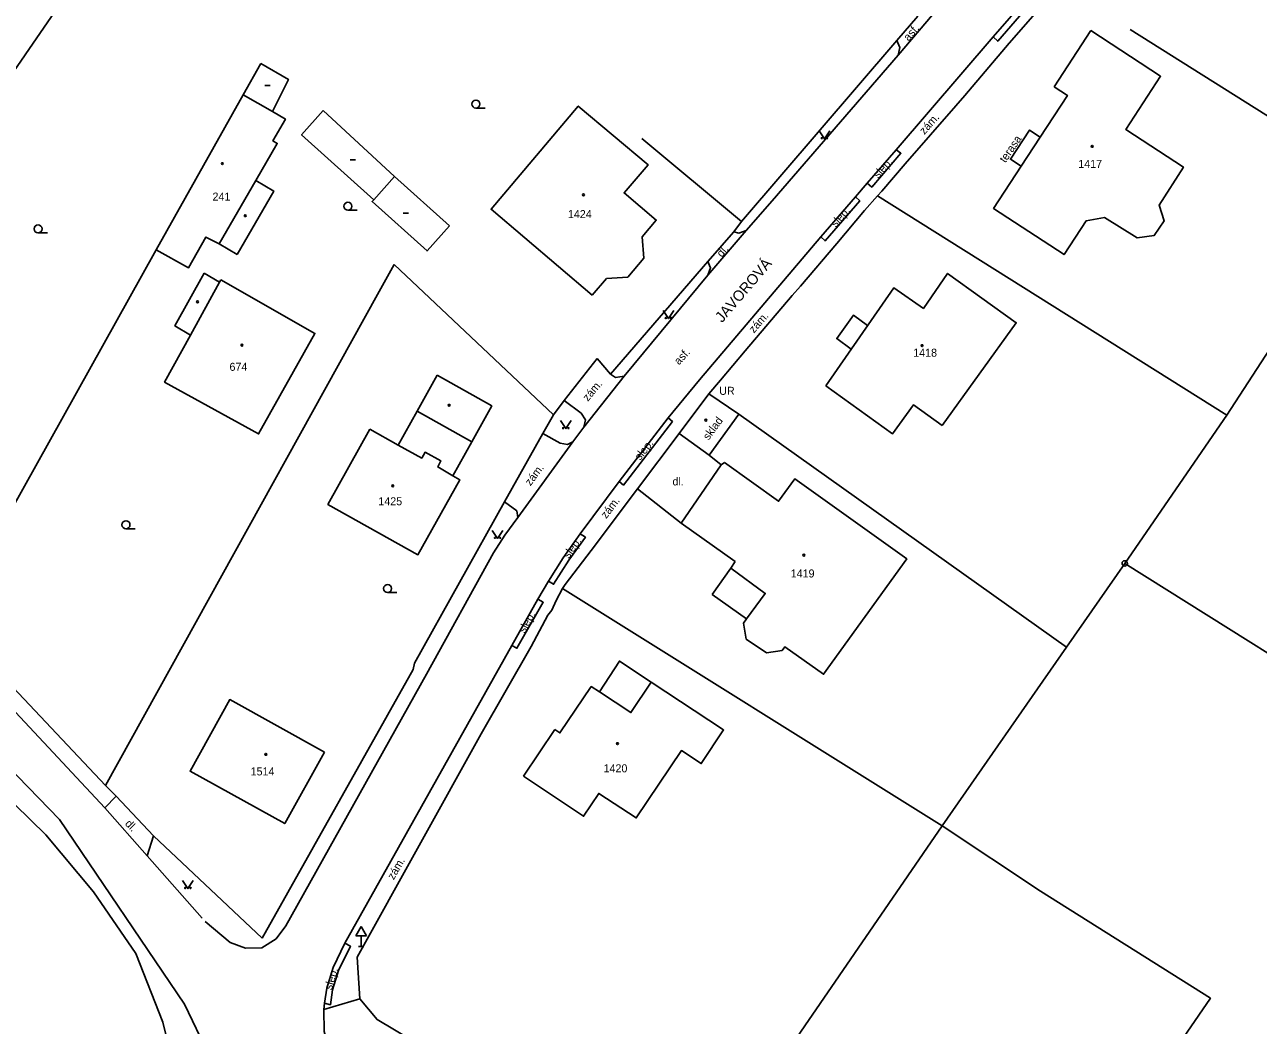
# Model space of a CAD drawing. Extents: x -794191 to -788944, y -1117087 to -1105044.
# Drawn here: x -791296.6 to -791181, y -1111097 to -1111003.3 of the extents above; entities that cross this region are included whole.
import ezdxf

# ---------------------------------------------------------------- set-up
doc = ezdxf.new("R2010")
doc.units = 0
for name, color, linetype in [('Doplněk polohopisu', 7, 'Continuous'), ('Doplňkové značky', 7, 'Continuous'), ('Hranice - ploty_ zdi', 7, 'Continuous'), ('Komunikace', 7, 'Continuous'), ('Názvy ulic_ silnic_ žel_', 7, 'Continuous'), ('Pomocné popisy', 7, 'Continuous'), ('Popisy budov', 7, 'Continuous'), ('Popisy povr_ zn_ inž_ sítí', 7, 'Continuous'), ('Stavební objekty', 7, 'Continuous'), ('temporary_level_1', 7, 'Continuous'), ('Značky druhů budov', 7, 'Continuous'), ('Značky druhů pozemků', 7, 'Continuous'), ('Čísla popisná', 7, 'Continuous')]:
    doc.layers.add(name, color=color, linetype=linetype)

msp = doc.modelspace()

# ---------------------------------------------------------------- linework, layer by layer
at = {"layer": 'Doplněk polohopisu'}
for p, q in [((-791211.49, -1111002.36), (-791214.72, -1111006.15)), ((-791232.55, -1111026.75), (-791228.97, -1111022.55)), ((-791244.18, -1111041), (-791240.41, -1111036.2)), ((-791235.24, -1111041.58), (-791239.16, -1111046.76)), ((-791250.38, -1111049.44), (-791245.22, -1111042.37)), ((-791288.01, -1111075.57), (-791289.07, -1111076.65)), ((-791285.09, -1111081.15), (-791284.51, -1111079.28)), ((-791265.16, -1111094.55), (-791268.56, -1111095.56))]:
    msp.add_line(p, q, dxfattribs=at)
for points in [[(-791202.59, -1111000.69), (-791202.13, -1111001.07), (-791205.38, -1111004.83), (-791205.81, -1111004.42)], [(-791214.9, -1111015), (-791214.46, -1111015.33), (-791217.2, -1111018.5), (-791217.62, -1111018.14)], [(-791218.71, -1111019.41), (-791218.32, -1111019.78), (-791221.57, -1111023.54), (-791221.97, -1111023.16)], [(-791236.29, -1111040.12), (-791235.87, -1111040.46), (-791240.47, -1111046.42), (-791240.88, -1111046.08)], [(-791244.52, -1111050.98), (-791244.03, -1111051.31), (-791245.59, -1111053.44), (-791247.01, -1111055.71), (-791247.48, -1111055.43)], [(-791248.49, -1111057.11), (-791247.99, -1111057.4), (-791250.45, -1111061.71), (-791250.93, -1111061.44)], [(-791268.5, -1111094.96), (-791267.93, -1111095.11), (-791267.74, -1111093.71), (-791267.18, -1111091.9), (-791266.05, -1111089.63), (-791266.58, -1111089.33)]]:
    msp.add_lwpolyline(points, dxfattribs=at)
at = {"layer": 'Doplňkové značky'}
for p, q in [((-791265.04, -1111087.774), (-791265.54, -1111088.64)), ((-791265.04, -1111087.774), (-791264.54, -1111088.64)), ((-791265.54, -1111088.64), (-791264.54, -1111088.64)), ((-791265.04, -1111089.64), (-791265.04, -1111088.64)), ((-791265.29, -1111089.64), (-791264.79, -1111089.64))]:
    msp.add_line(p, q, dxfattribs=at)
at = {"layer": 'Hranice - ploty_ zdi'}
for p, q in [((-791212.87, -1111002.49), (-791214.84, -1111004.77)), ((-791201.66, -1111001.99), (-791204.31, -1111005.01)), ((-791192.97, -1111003.73), (-791170.48, -1111017.9)), ((-791229.41, -1111021.72), (-791214.84, -1111004.77)), ((-791204.31, -1111005.01), (-791208.47, -1111009.93)), ((-791208.47, -1111009.93), (-791209.3, -1111010.89)), ((-791209.3, -1111010.89), (-791214.06, -1111016.31)), ((-791229.41, -1111021.72), (-791238.74, -1111013.95)), ((-791214.06, -1111016.31), (-791216.26, -1111018.87)), ((-791216.26, -1111018.87), (-791216.67, -1111019.3)), ((-791216.67, -1111019.3), (-791217.87, -1111020.7)), ((-791217.87, -1111020.7), (-791220.48, -1111023.78)), ((-791230.11, -1111022.68), (-791229.41, -1111021.72)), ((-791230.11, -1111022.68), (-791232.57, -1111025.48)), ((-791284.26, -1111024.37), (-791303.62, -1111059.08)), ((-791220.48, -1111023.78), (-791223.88, -1111027.79)), ((-791261.96, -1111025.75), (-791263.51, -1111028.55)), ((-791247.03, -1111039.82), (-791261.96, -1111025.75)), ((-791223.88, -1111027.79), (-791224.64, -1111028.64)), ((-791263.51, -1111028.55), (-791289, -1111074.57)), ((-791224.64, -1111028.64), (-791229.05, -1111033.84)), ((-791229.05, -1111033.84), (-791231.36, -1111036.58)), ((-791246.03, -1111038.48), (-791242.93, -1111034.57)), ((-791231.36, -1111036.58), (-791232.47, -1111037.87)), ((-791251.6, -1111047.99), (-791248.03, -1111041.57)), ((-791232.44, -1111043.6), (-791231.3, -1111044.53)), ((-791239.16, -1111046.76), (-791243.49, -1111052.54)), ((-791260.04, -1111063.1), (-791251.6, -1111047.99)), ((-791243.49, -1111052.54), (-791245.92, -1111055.72)), ((-791245.92, -1111055.72), (-791246.17, -1111056.12)), ((-791246.17, -1111056.12), (-791246.78, -1111057.24)), ((-791247.19, -1111058.14), (-791247.56, -1111058.61)), ((-791246.78, -1111057.24), (-791247.19, -1111058.14)), ((-791303.62, -1111059.08), (-791289, -1111074.57)), ((-791247.56, -1111058.61), (-791249.13, -1111061.55)), ((-791249.13, -1111061.55), (-791253.79, -1111069.73)), ((-791253.79, -1111069.73), (-791265.43, -1111090.66)), ((-791289, -1111074.57), (-791288.01, -1111075.57)), ((-791284.51, -1111079.28), (-791288.01, -1111075.57)), ((-791210.59, -1111078.35), (-791234.83, -1111113.61)), ((-791284.51, -1111079.28), (-791274.34, -1111088.87)), ((-791265.43, -1111090.66), (-791265.16, -1111094.55))]:
    msp.add_line(p, q, dxfattribs=at)
for points in [[(-791290.88, -1110997.79), (-791291.94, -1110999.38), (-791298.67, -1111009.21), (-791315.04, -1111026.86)], [(-791183.92, -1111039.86), (-791178.29, -1111031.2), (-791170.48, -1111017.9)], [(-791198.93, -1111061.6), (-791193.49, -1111053.75), (-791183.92, -1111039.86), (-791216.67, -1111019.3)], [(-791242.93, -1111034.57), (-791241.67, -1111036.01), (-791232.57, -1111025.48)], [(-791248.03, -1111041.57), (-791247.03, -1111039.82), (-791246.03, -1111038.48)], [(-791210.59, -1111078.35), (-791198.93, -1111061.6), (-791229.64, -1111039.78)], [(-791235.06, -1111050), (-791239.16, -1111046.76)], [(-791193.49, -1111053.75), (-791168.26, -1111069.57)], [(-791210.59, -1111078.35), (-791246.17, -1111056.12)], [(-791274.34, -1111088.87), (-791260.18, -1111063.69), (-791260.04, -1111063.1)], [(-791322.68, -1111146.45), (-791274.2, -1111128.93), (-791280.08, -1111110.34), (-791281.94, -1111103.56), (-791283.64, -1111096.75), (-791286.18, -1111090.31), (-791290.13, -1111084.54), (-791294.6, -1111079.19), (-791299, -1111074.91)], [(-791215.26, -1111126.38), (-791214.28, -1111129.05), (-791210.04, -1111130.59), (-791208.47, -1111128.03), (-791185.45, -1111094.5), (-791201.39, -1111084.45), (-791210.59, -1111078.35)], [(-791265.16, -1111094.55), (-791263.55, -1111096.49), (-791234.83, -1111113.61)]]:
    msp.add_lwpolyline(points, dxfattribs=at)
at = {"layer": 'Komunikace'}
for p, q in [((-791309.51, -1111061.12), (-791293.31, -1111077.75)), ((-791293.31, -1111077.75), (-791281.61, -1111095.04)), ((-791285.09, -1111081.15), (-791279.94, -1111086.99)), ((-791276.34, -1111106.06), (-791281.61, -1111095.04))]:
    msp.add_line(p, q, dxfattribs=at)
for points in [[(-791178.41, -1110972.58), (-791189.32, -1110985.37), (-791202.59, -1111000.69), (-791205.81, -1111004.42), (-791214.9, -1111015), (-791217.62, -1111018.14), (-791218.71, -1111019.41), (-791221.97, -1111023.16), (-791233.35, -1111036.55)], [(-791214.84, -1111004.77), (-791214.55, -1111005.41), (-791214.72, -1111006.15), (-791226.54, -1111019.79), (-791228.97, -1111022.55), (-791229.65, -1111022.82), (-791230.11, -1111022.68)], [(-791232.57, -1111025.48), (-791232.3, -1111026.07), (-791232.55, -1111026.75), (-791240.41, -1111036.2), (-791241.22, -1111036.34), (-791241.67, -1111036.01)], [(-791233.35, -1111036.55), (-791236.29, -1111040.12), (-791240.88, -1111046.08), (-791244.52, -1111050.98), (-791246.13, -1111053.24), (-791247.48, -1111055.43), (-791248.49, -1111057.11), (-791250.93, -1111061.44), (-791255.09, -1111068.85), (-791266.58, -1111089.33), (-791267.66, -1111091.61), (-791268.27, -1111093.56), (-791268.5, -1111094.96), (-791268.56, -1111095.56)], [(-791246.03, -1111038.48), (-791244.42, -1111039.68), (-791244.03, -1111040.3), (-791244.18, -1111041), (-791245.22, -1111042.37)], [(-791248.03, -1111041.57), (-791246.4, -1111042.5), (-791245.71, -1111042.61), (-791245.22, -1111042.37)], [(-791250.38, -1111049.44), (-791250.46, -1111048.83), (-791251.6, -1111047.99)], [(-791279.68, -1111087.32), (-791277.32, -1111089.29), (-791275.89, -1111089.8), (-791274.36, -1111089.76), (-791273.03, -1111088.94), (-791272.12, -1111087.72), (-791258.93, -1111064.14), (-791252.65, -1111052.76), (-791251.58, -1111051.11), (-791250.38, -1111049.44)], [(-791285.09, -1111081.15), (-791289.07, -1111076.65), (-791304.54, -1111060.15)], [(-791268.56, -1111095.56), (-791268.52, -1111097.6), (-791268, -1111099.63), (-791266.97, -1111101.39), (-791264.8, -1111103.29)]]:
    msp.add_lwpolyline(points, dxfattribs=at)
at = {"layer": 'Stavební objekty'}
for p, q in [((-791276.11, -1111009.85), (-791273.36, -1111011.42)), ((-791261.91, -1111017.51), (-791256.77, -1111022.13)), ((-791278.35, -1111023.82), (-791274.93, -1111017.89)), ((-791232.47, -1111037.87), (-791235.24, -1111041.58)), ((-791232.47, -1111037.87), (-791229.64, -1111039.78)), ((-791259.79, -1111039.49), (-791254.69, -1111042.36)), ((-791229.64, -1111039.78), (-791232.44, -1111043.6))]:
    msp.add_line(p, q, dxfattribs=at)
for points in [[(-791196.66, -1111003.83), (-791190.12, -1111008.11), (-791193.39, -1111013.1), (-791187.99, -1111016.62), (-791190.27, -1111020.2), (-791189.79, -1111021.66), (-791190.72, -1111023.03), (-791192.32, -1111023.25), (-791195.37, -1111021.34), (-791197.1, -1111021.65), (-791199.17, -1111024.82), (-791205.78, -1111020.5), (-791203.2, -1111016.55), (-791201.41, -1111013.81), (-791198.86, -1111009.91), (-791200.1, -1111009.11)], [(-791200.1, -1111009.11), (-791196.66, -1111003.83)], [(-791276.66, -1111024.8), (-791278.35, -1111023.82), (-791279.6, -1111023.18), (-791281.22, -1111026.05), (-791284.26, -1111024.37), (-791276.11, -1111009.85), (-791274.46, -1111006.91)], [(-791274.46, -1111006.91), (-791271.86, -1111008.4), (-791273.36, -1111011.42), (-791272.15, -1111012.12), (-791273.32, -1111014.17), (-791272.91, -1111014.4), (-791274.93, -1111017.89), (-791273.24, -1111018.87), (-791276.66, -1111024.8)], [(-791256.77, -1111022.13), (-791258.87, -1111024.47), (-791264.02, -1111019.85), (-791263.87, -1111019.69), (-791270.64, -1111013.6), (-791268.6, -1111011.33)], [(-791268.6, -1111011.33), (-791261.91, -1111017.51), (-791263.87, -1111019.69)], [(-791201.41, -1111013.81), (-791202.41, -1111013.15), (-791204.2, -1111015.89), (-791203.2, -1111016.55)], [(-791279.76, -1111026.55), (-791282.51, -1111031.51), (-791281.05, -1111032.36), (-791278.31, -1111027.4)], [(-791278.19, -1111027.18), (-791278.31, -1111027.4), (-791279.76, -1111026.55)], [(-791210.59, -1111040.84), (-791203.65, -1111031.2), (-791210.09, -1111026.59), (-791212.35, -1111029.86), (-791215.12, -1111027.93), (-791221.5, -1111037.12)], [(-791281.05, -1111032.36), (-791283.48, -1111036.76), (-791274.66, -1111041.63), (-791269.38, -1111032.2), (-791278.19, -1111027.18)], [(-791219.11, -1111033.68), (-791220.47, -1111032.69), (-791218.91, -1111030.51), (-791217.58, -1111031.48)], [(-791264.25, -1111041.18), (-791268.16, -1111048.23), (-791259.73, -1111052.94), (-791255.81, -1111045.91), (-791256.45, -1111045.54), (-791254.69, -1111042.36), (-791252.81, -1111039), (-791257.92, -1111036.13)], [(-791257.92, -1111036.13), (-791259.79, -1111039.49), (-791261.57, -1111042.67), (-791264.25, -1111041.18)], [(-791221.5, -1111037.12), (-791215.25, -1111041.61), (-791213.29, -1111038.91), (-791210.59, -1111040.84)], [(-791235.24, -1111041.58), (-791232.44, -1111043.6)], [(-791261.57, -1111042.67), (-791259.37, -1111043.89), (-791259.06, -1111043.34), (-791257.58, -1111044.16), (-791257.87, -1111044.71), (-791256.45, -1111045.54)], [(-791231.01, -1111044.3), (-791231.3, -1111044.53), (-791235.06, -1111050), (-791230.01, -1111053.59)], [(-791228.93, -1111058.96), (-791229.23, -1111059.36), (-791228.97, -1111060.84), (-791227.06, -1111062.13), (-791225.6, -1111061.91), (-791225.34, -1111061.56), (-791221.71, -1111064.14), (-791213.92, -1111053.33), (-791224.39, -1111045.82), (-791225.93, -1111047.93), (-791231.01, -1111044.3)], [(-791230.01, -1111053.59), (-791230.4, -1111054.19), (-791227.17, -1111056.56), (-791228.93, -1111058.96), (-791232.16, -1111056.66)], [(-791232.16, -1111056.66), (-791230.4, -1111054.19)], [(-791242.7, -1111065.8), (-791240.85, -1111062.91), (-791237.86, -1111064.87)], [(-791249.82, -1111073.7), (-791244.21, -1111077.45), (-791242.78, -1111075.3), (-791239.26, -1111077.6), (-791235.03, -1111071.3), (-791233.17, -1111072.51), (-791231.08, -1111069.36), (-791237.86, -1111064.87), (-791239.76, -1111067.74), (-791242.7, -1111065.8), (-791243.49, -1111065.29), (-791246.42, -1111069.64), (-791246.91, -1111069.31)], [(-791246.91, -1111069.31), (-791249.82, -1111073.7)]]:
    msp.add_lwpolyline(points, dxfattribs=at)
for points in [[(-791243.39, -1111028.63), (-791252.88, -1111020.58), (-791244.7, -1111010.9), (-791238.16, -1111016.41), (-791240.4, -1111019.05), (-791237.4, -1111021.58), (-791238.72, -1111023.16), (-791238.55, -1111025.15), (-791240.06, -1111026.93), (-791242.05, -1111027.07)], [(-791268.5, -1111071.43), (-791277.37, -1111066.52), (-791281.08, -1111073.23), (-791272.21, -1111078.14)]]:
    msp.add_lwpolyline(points, close=True, dxfattribs=at)
at = {"layer": 'temporary_level_1'}
for radius in [0.25, 0.0005]:
    msp.add_circle((-791193.49, -1111053.75), radius, dxfattribs=at)
at = {"layer": 'Značky druhů budov'}
for p, q in [((-791274.07, -1111008.99), (-791273.57, -1111008.99)), ((-791266.09, -1111015.95), (-791265.59, -1111015.95)), ((-791261.11, -1111020.94), (-791260.61, -1111020.94))]:
    msp.add_line(p, q, dxfattribs=at)
for centre in [(-791196.53, -1111014.68), (-791278.06, -1111016.3), (-791244.22, -1111019.23), (-791275.91, -1111021.18), (-791280.38, -1111029.24), (-791276.22, -1111033.3), (-791212.481, -1111033.35), (-791256.81, -1111038.94), (-791232.74, -1111040.33), (-791262.09, -1111046.49), (-791223.56, -1111052.98), (-791241.03, -1111070.64), (-791273.98, -1111071.65)]:
    msp.add_circle(centre, 0.0875, dxfattribs=at)
at = {"layer": 'Značky druhů pozemků'}
for p, q in [((-791254.3, -1111011.095), (-791253.425, -1111011.095)), ((-791266.29, -1111020.665), (-791265.415, -1111020.665)), ((-791295.33, -1111022.785), (-791294.455, -1111022.785)), ((-791287.09, -1111050.515), (-791286.215, -1111050.515)), ((-791262.57, -1111056.485), (-791261.695, -1111056.485))]:
    msp.add_line(p, q, dxfattribs=at)
for points in [[(-791222.126, -1111013.211), (-791221.626, -1111013.961), (-791221.126, -1111013.211)], [(-791236.746, -1111030.061), (-791236.246, -1111030.811), (-791235.746, -1111030.061)], [(-791246.366, -1111040.381), (-791245.866, -1111041.131), (-791245.366, -1111040.381)], [(-791252.76, -1111050.67), (-791252.26, -1111051.42), (-791251.76, -1111050.67)], [(-791281.79, -1111083.47), (-791281.29, -1111084.22), (-791280.79, -1111083.47)]]:
    msp.add_lwpolyline(points, dxfattribs=at)
for centre, radius in [((-791254.3, -1111010.72), 0.375), ((-791221.876, -1111013.911), 0.05), ((-791221.376, -1111013.911), 0.05), ((-791266.29, -1111020.29), 0.375), ((-791295.33, -1111022.41), 0.375), ((-791236.496, -1111030.761), 0.05), ((-791235.996, -1111030.761), 0.05), ((-791246.116, -1111041.081), 0.05), ((-791245.616, -1111041.081), 0.05), ((-791287.09, -1111050.14), 0.375), ((-791252.51, -1111051.37), 0.05), ((-791252.01, -1111051.37), 0.05), ((-791262.57, -1111056.11), 0.375), ((-791281.54, -1111084.17), 0.05), ((-791281.04, -1111084.17), 0.05)]:
    msp.add_circle(centre, radius, dxfattribs=at)

# ---------------------------------------------------------------- texts
at = {"layer": 'Názvy ulic_ silnic_ žel_'}
msp.add_text('JAVOROVÁ', height=1, rotation=49.66816, dxfattribs=at).set_placement((-791231.21, -1111031.25))
at = {"layer": 'Pomocné popisy'}
for s, rotation, p in [('asf.', 48.70976, (-791213.751, -1111004.872)), ('zám.', 48.19163, (-791212.259, -1111013.619)), ('slep.', 47.68378, (-791216.592, -1111017.734)), ('slep.', 48.33092, (-791220.569, -1111022.32)), ('dl.', 48.52403, (-791231.26, -1111025.122)), ('zám.', 48.78825, (-791228.239, -1111032.23)), ('asf.', 47.40681, (-791235.262, -1111035.21)), ('zám.', 49.82077, (-791243.799, -1111038.618)), ('slep.', 51.63251, (-791238.914, -1111044.168)), ('zám.', 53.14651, (-791249.183, -1111046.536)), ('zám.', 52.58556, (-791242.08, -1111049.61)), ('slep.', 53.91493, (-791245.601, -1111053.359)), ('slep.', 60.5633, (-791249.722, -1111060.35)), ('dl.', 314.17447, (-791287.238, -1111078.193)), ('zám.', 59.8533, (-791262.002, -1111083.454)), ('slep.', 72.89727, (-791267.812, -1111093.778))]:
    msp.add_text(s, height=0.75, rotation=rotation, dxfattribs=at).set_placement(p)
msp.add_text('dl.', height=0.75, dxfattribs=at).set_placement((-791235.87, -1111046.45))
at = {"layer": 'Popisy budov'}
for s, rotation, p in [('terasa', 55.99534, (-791204.67, -1111016.28)), ('sklad', 53.50682, (-791232.491, -1111042.263))]:
    msp.add_text(s, height=0.75, rotation=rotation, dxfattribs=at).set_placement(p)
at = {"layer": 'Popisy povr_ zn_ inž_ sítí'}
msp.add_text('UR', height=0.75, dxfattribs=at).set_placement((-791231.49, -1111037.96))
at = {"layer": 'Čísla popisná'}
for s, p in [('1417', (-791197.84, -1111016.7)), ('241', (-791278.98, -1111019.76)), ('1424', (-791245.67, -1111021.4)), ('1418', (-791213.31, -1111034.39)), ('674', (-791277.389, -1111035.711)), ('1425', (-791263.44, -1111048.31)), ('1419', (-791224.789, -1111055.072)), ('1514', (-791275.41, -1111073.62)), ('1420', (-791242.33, -1111073.33))]:
    msp.add_text(s, height=0.75, dxfattribs=at).set_placement(p)

doc.saveas('drawing.dxf')
